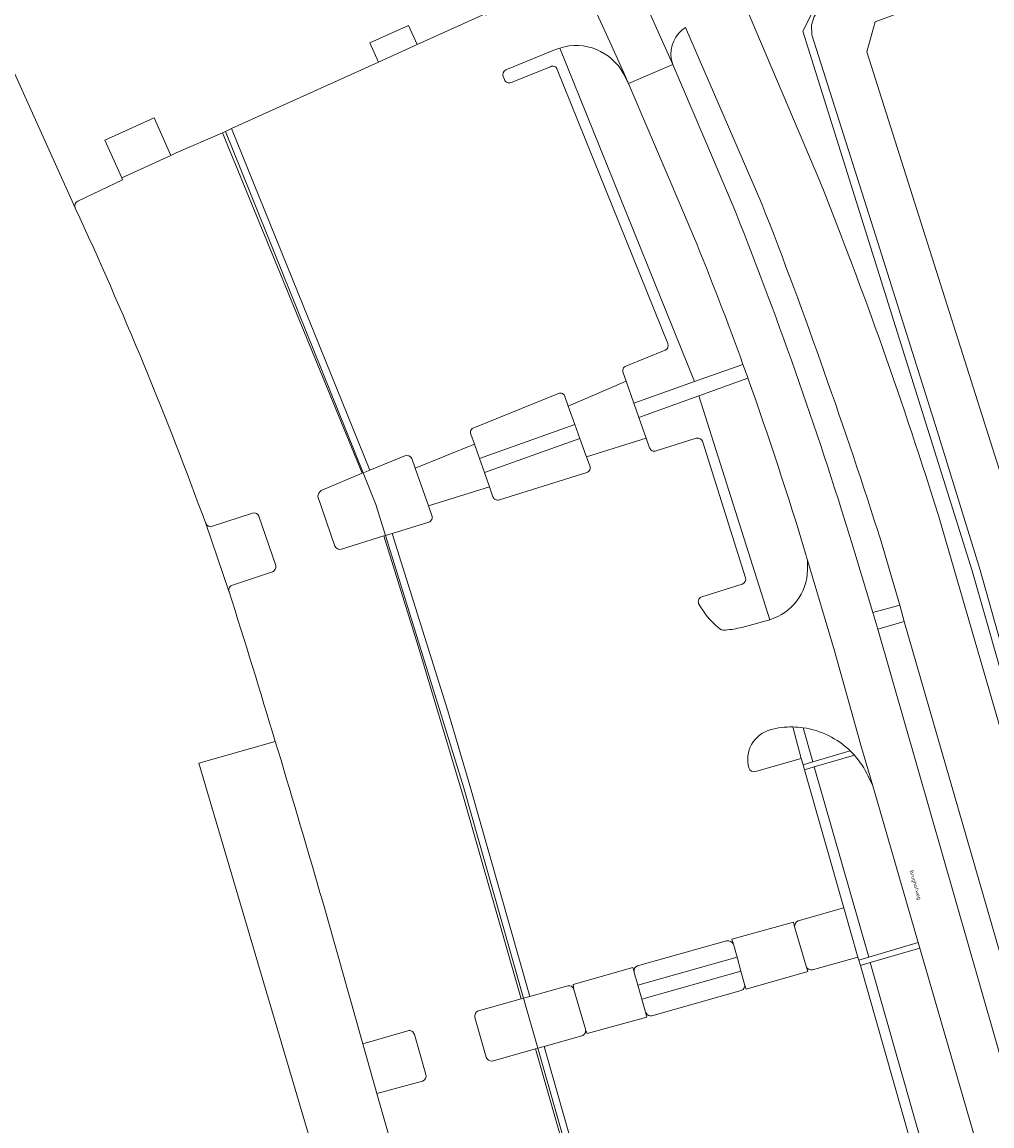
# Model space of a CAD drawing. Header units: metres. Extents: x 197700 to 204338, y 317132 to 325229.
# Tile 540 of 656: x 201827 to 201920, y 320359 to 320466. Entities that reach past the tile are written whole.
import ezdxf
from ezdxf.enums import TextEntityAlignment as Align

# ---------------------------------------------------------------- set-up
doc = ezdxf.new("R2010")
doc.units = ezdxf.units.M
for name, color, linetype, lineweight in [('B-WE-GR-BEPLANTING_CULTUUR_HEESTERS-GV', 90, 'Continuous', 18), ('B-WE-GR-BOS_LOOF-GV', 40, 'Continuous', 13), ('B-WE-IE-TERREINAFSCHEIDING_KUNSTMATIG_HEKWERK-G', 20, 'IE-TERREINAFSCHEIDING-KUNSTMATIG', 18), ('B-WE-OG-TERREIN_CULTUURSCHEIDING-GV', 7, 'Continuous', 18), ('B-WE-OG-TOPOGRAFIE-T18', 10, 'Continuous', 18), ('B-WE-OG-WATER_GRACHT-GV', 160, 'Continuous', 18), ('B-WE-VH-VERHARDING_BETONSTRAATSTEEN-GV', 252, 'Continuous', 18), ('B-WE-VH-VERHARDING_GESLOTEN-GV', 252, 'Continuous', 18), ('B-WE-VH-VERHARDING_OPEN-GV', 252, 'Continuous', 18), ('B-WE-VH-VERHARDING_SIERBESTRATING-GV', 252, 'Continuous', 18), ('B-WE-VH-VERHARDING_STRAATBAKSTEEN-GV', 252, 'Continuous', 18), ('B-WE-VH-VERHARDING_TEGEL-GV', 252, 'Continuous', 18)]:
    doc.layers.add(name, color=color, linetype=linetype, lineweight=lineweight)
doc.styles.add('NLCS-ISO-M200-T18', font='NLCS-ISO.ttf', dxfattribs={"height": 0.36})
doc.linetypes.add('IE-TERREINAFSCHEIDING-KUNSTMATIG', pattern='A,4,[82,NLCS.SHX,S=0.75,R=90,X=0,Y=0],4,-2', length=10)

msp = doc.modelspace()

# ---------------------------------------------------------------- linework, layer by layer
at = {"layer": 'B-WE-GR-BEPLANTING_CULTUUR_HEESTERS-GV'}
for points in [[(201905.131, 320471.46), (201901.867, 320464.99), (201918.196, 320412.922), (201933.43, 320359.536), (201933.88, 320359.664), (201933.627, 320360.598), (201925.573, 320389.439), (201925.131, 320391.023), (201918.968, 320412.99), (201914.841, 320426.329), (201909.096, 320444.608), (201902.738, 320464.642), (201902.681, 320465.567), (201902.939, 320466.396)], [(201877.862, 320463.152), (201873.22, 320461.251)], [(201884.536, 320432.033), (201884.823, 320431.219), (201885.569, 320429.102), (201891.412, 320431.185), (201878.415, 320463.361)], [(201873.743, 320460.03), (201877.524, 320461.557)], [(201878.168, 320461.302), (201888.845, 320434.87)], [(201872.968, 320460.599), (201873.089, 320460.313)], [(201888.593, 320434.205), (201884.799, 320432.674)], [(201878.292, 320430.036), (201870.135, 320426.738)], [(201879.879, 320427.045), (201879.242, 320428.826), (201878.913, 320429.736)], [(201895.963, 320407.472), (201898.666, 320408.222), (201891.84, 320429.807), (201886.053, 320427.731), (201886.755, 320425.74), (201887.083, 320424.809)], [(201869.854, 320426.116), (201870.188, 320425.166), (201870.682, 320423.759), (201879.879, 320427.045)], [(201881.313, 320423.06), (201880.989, 320423.94), (201880.969, 320423.994), (201880.357, 320425.706), (201871.154, 320422.417)], [(201887.712, 320424.51), (201891.582, 320425.718)], [(201892.2, 320425.353), (201896.337, 320412.27)], [(201863.472, 320424.033), (201860.106, 320422.638)], [(201866.095, 320418.277), (201865.768, 320419.193), (201864.465, 320422.847), (201864.139, 320423.761)], [(201860.106, 320422.638), (201859.445, 320422.391), (201860.684, 320419.318), (201861.605, 320416.347), (201862.264, 320416.525), (201865.784, 320417.633)], [(201871.154, 320422.417), (201871.635, 320421.048), (201871.974, 320420.082)], [(201861.605, 320416.347), (201860.684, 320419.318), (201859.445, 320422.391), (201859.35, 320422.356), (201855.408, 320420.688)], [(201872.615, 320419.79), (201881.014, 320422.41)], [(201855.094, 320420.09), (201856.733, 320415.325)], [(201848.786, 320418.505), (201844.934, 320417.229)], [(201851.024, 320413.449), (201849.415, 320418.197)], [(201844.277, 320417.499), (201846.518, 320410.98)], [(201857.377, 320415.022), (201861.439, 320416.302), (201861.605, 320416.347)], [(201846.874, 320411.548), (201850.706, 320412.83)], [(201896.006, 320411.648), (201892.131, 320410.439)], [(201897.296, 320393.582), (201901.706, 320394.837), (201900.893, 320397.873)], [(201900.893, 320397.873), (201901.706, 320394.837), (201901.877, 320394.236), (201902.816, 320394.512), (201901.875, 320397.797)], [(201905.818, 320380.411), (201901.419, 320379.166)], [(201902.788, 320374.445), (201907.175, 320375.677), (201905.818, 320380.411)], [(201901.063, 320378.61), (201901.089, 320378.505), (201902.17, 320374.792)], [(201885.585, 320374.255), (201885.608, 320374.181), (201885.952, 320372.966), (201895.515, 320375.679), (201895.172, 320376.912)], [(201894.511, 320377.246), (201885.909, 320374.817)], [(201895.893, 320374.317), (201886.336, 320371.613), (201886.688, 320370.372), (201886.74, 320370.254)], [(201896.241, 320373.064), (201895.893, 320374.317)], [(201879.185, 320372.911), (201875.523, 320371.889), (201874.925, 320371.724), (201876.301, 320366.889)], [(201880.901, 320368.674), (201880.888, 320368.714), (201879.787, 320372.544), (201879.786, 320372.549), (201879.781, 320372.564)], [(201887.294, 320370.019), (201895.92, 320372.463)], [(201876.092, 320366.831), (201876.301, 320366.889), (201874.925, 320371.724), (201874.702, 320371.663), (201870.585, 320370.48)], [(201870.244, 320369.862), (201871.316, 320366.011)], [(201863.765, 320368.566), (201859.431, 320367.304)], [(201865.516, 320364.356), (201864.396, 320368.202)], [(201859.431, 320367.304), (201860.789, 320362.503), (201865.17, 320363.699)], [(201876.301, 320366.889), (201876.922, 320367.063), (201880.544, 320368.096)], [(201871.909, 320365.635), (201876.092, 320366.831)]]:
    msp.add_lwpolyline(points, dxfattribs=at)
for points in [[(201878.415, 320463.361, 0.0279208), (201877.862, 320463.152)], [(201873.22, 320461.251, 0.3942194), (201872.968, 320460.599)], [(201877.524, 320461.557, -0.4881965), (201878.168, 320461.302)], [(201873.089, 320460.313, 0.4401983), (201873.743, 320460.03)], [(201888.845, 320434.87, -0.391861), (201888.593, 320434.205)], [(201884.799, 320432.674, 0.4537612), (201884.536, 320432.033)], [(201878.913, 320429.736, 0.4779177), (201878.292, 320430.036)], [(201870.135, 320426.738, 0.4747162), (201869.854, 320426.116)], [(201891.582, 320425.718, -0.4298574), (201892.2, 320425.353)], [(201887.083, 320424.809, 0.4541743), (201887.712, 320424.51)], [(201864.139, 320423.761, 0.3965065), (201863.472, 320424.033)], [(201881.014, 320422.41, 0.4253256), (201881.313, 320423.06)], [(201855.408, 320420.688, 0.2001106), (201855.094, 320420.09)], [(201871.974, 320420.082, 0.4299293), (201872.615, 320419.79)], [(201849.415, 320418.197, 0.4067319), (201848.786, 320418.505)], [(201865.784, 320417.633, 0.4178589), (201866.095, 320418.277)], [(201844.934, 320417.229, -0.408377), (201844.277, 320417.499)], [(201856.733, 320415.325, 0.3784835), (201857.377, 320415.022)], [(201850.706, 320412.83, 0.3836593), (201851.024, 320413.449)], [(201896.337, 320412.27, -0.3822839), (201896.006, 320411.648)], [(201846.518, 320410.98, -0.4256861), (201846.874, 320411.548)], [(201892.131, 320410.439, 0.4402849), (201891.81, 320409.792)], [(201891.81, 320409.792, 0.0902064), (201893.69, 320407.456)], [(201893.69, 320407.456, 0.2358444), (201894.409, 320407.213)], [(201894.409, 320407.213, 0.0296362), (201895.963, 320407.472)], [(201898.71, 320397.61, 0.4126058), (201896.655, 320393.916)], [(201900.893, 320397.873, 0.0680943), (201898.71, 320397.61)], [(201901.875, 320397.797, 0.0303682), (201900.893, 320397.873)], [(201896.655, 320393.916, 0.4127781), (201897.296, 320393.582)], [(201901.419, 320379.166, 0.3705859), (201901.063, 320378.61)], [(201895.172, 320376.912, 0.326676), (201894.511, 320377.246)], [(201885.909, 320374.817, 0.3923586), (201885.585, 320374.255)], [(201902.17, 320374.792, 0.383065), (201902.788, 320374.445)], [(201879.781, 320372.564, 0.3997777), (201879.185, 320372.911)], [(201895.92, 320372.463, 0.4119238), (201896.241, 320373.064)], [(201870.585, 320370.48, 0.4198399), (201870.244, 320369.862)], [(201886.74, 320370.254, 0.2912837), (201887.294, 320370.019)], [(201864.396, 320368.202, 0.42839), (201863.765, 320368.566)], [(201880.544, 320368.096, 0.4396759), (201880.901, 320368.674)], [(201871.316, 320366.011, 0.3192829), (201871.909, 320365.635)], [(201865.17, 320363.699, 0.3862611), (201865.516, 320364.356)]]:
    msp.add_lwpolyline(points, format="xyb", dxfattribs=at)
for points in [[(201860.106, 320422.638), (201846.759, 320455.583), (201846.172, 320455.317), (201859.445, 320422.391)], [(201859.35, 320422.356), (201859.445, 320422.391), (201846.172, 320455.317), (201845.884, 320455.19)], [(201874.925, 320371.724), (201869.128, 320392.082), (201861.605, 320416.347), (201861.439, 320416.302), (201864.767, 320405.659), (201869.141, 320391.1), (201874.702, 320371.663)], [(201874.925, 320371.724), (201875.523, 320371.889), (201869.747, 320392.223), (201867.62, 320399.417), (201862.264, 320416.525), (201861.605, 320416.347), (201869.128, 320392.082)], [(201905.818, 320380.411), (201907.175, 320375.677), (201907.26, 320375.377), (201908.22, 320375.661), (201902.958, 320394.016), (201902.018, 320393.743)], [(201907.403, 320374.877), (201912.973, 320355.29), (201913.952, 320355.502), (201908.363, 320375.158)], [(201876.922, 320367.063), (201876.301, 320366.889), (201882.099, 320346.529), (201882.702, 320346.705)], [(201882.099, 320346.529), (201876.301, 320366.889), (201876.092, 320366.831), (201881.908, 320346.473)]]:
    msp.add_lwpolyline(points, close=True, dxfattribs=at)
at = {"layer": 'B-WE-GR-BOS_LOOF-GV'}
for points in [[(201831.704, 320447.925), (201831.692, 320447.952), (201819.014, 320476.011)], [(201846.518, 320410.98), (201844.277, 320417.499)], [(201850.991, 320396.476), (201843.623, 320394.384), (201870.724, 320302.637), (201876.754, 320304.841), (201877.065, 320303.783)], [(201877.065, 320303.783), (201876.754, 320304.841), (201870.724, 320302.637), (201843.623, 320394.384), (201850.991, 320396.476)], [(201880.505, 320310.03), (201876.122, 320308.768), (201868.274, 320336.27), (201866.587, 320342.158), (201860.789, 320362.503), (201859.431, 320367.304)]]:
    msp.add_lwpolyline(points, dxfattribs=at)
for points in [[(201844.277, 320417.499, 0.0207204), (201831.704, 320447.925)], [(201846.544, 320410.903, -0.0505686), (201846.518, 320410.98)], [(201850.991, 320396.476, 0.0029365), (201846.544, 320410.903)], [(201859.431, 320367.304, 0.005835), (201850.991, 320396.476)]]:
    msp.add_lwpolyline(points, format="xyb", dxfattribs=at)
at = {"layer": 'B-WE-IE-TERREINAFSCHEIDING_KUNSTMATIG_HEKWERK-G'}
for points in [[(201865.608, 320464.124), (201871.237, 320466.675)], [(201864.666, 320463.698), (201865.608, 320464.124)], [(201860.929, 320462.004), (201864.666, 320463.698)], [(201860.296, 320461.717), (201860.929, 320462.004)], [(201846.759, 320455.583), (201860.296, 320461.717)], [(201846.172, 320455.317), (201846.759, 320455.583)], [(201845.884, 320455.19), (201841.437, 320453.237)], [(201846.172, 320455.317), (201845.884, 320455.19)], [(201859.445, 320422.391), (201846.172, 320455.317)], [(201841.437, 320453.237), (201840.927, 320453.004)], [(201861.605, 320416.347), (201860.684, 320419.318), (201859.445, 320422.391)], [(201869.128, 320392.082), (201861.605, 320416.347)], [(201877.065, 320303.783), (201876.754, 320304.841), (201870.724, 320302.637), (201843.623, 320394.384), (201850.991, 320396.476)], [(201874.925, 320371.724), (201869.128, 320392.082)], [(201876.301, 320366.889), (201874.925, 320371.724)], [(201882.099, 320346.529), (201876.301, 320366.889)]]:
    msp.add_lwpolyline(points, dxfattribs=at)
at = {"layer": 'B-WE-OG-TERREIN_CULTUURSCHEIDING-GV'}
for points in [[(201935.91, 320483.549), (201900.173, 320471.699), (201895.246, 320469.995), (201903.502, 320450.504)], [(201933.43, 320359.536), (201918.196, 320412.922), (201901.867, 320464.99), (201905.131, 320471.46), (201908.736, 320473.007), (201936.603, 320482.413), (201937.111, 320482.476), (201939.146, 320481.791), (201939.632, 320481.629), (201940.101, 320481.423), (201940.55, 320481.177), (201940.975, 320480.891), (201943.03, 320478.023), (201943.834, 320478.349), (201944.712, 320478.71)], [(201942.188, 320477.788), (201940.687, 320479.977), (201939.701, 320480.991), (201938.57, 320481.55), (201937.219, 320481.778), (201909.232, 320472.191), (201906.463, 320470.954), (201902.939, 320466.396), (201902.681, 320465.567), (201902.738, 320464.642), (201909.096, 320444.608), (201914.841, 320426.329), (201918.968, 320412.99), (201925.131, 320391.023), (201925.573, 320389.439), (201931.132, 320390.778)], [(201930.211, 320394.574), (201932.584, 320391.059), (201933.06, 320391.242), (201924.593, 320410.774), (201908.025, 320462.99), (201908.846, 320465.9), (201936.849, 320476.245), (201937.644, 320476.185), (201938.389, 320475.898), (201942.335, 320469.465)], [(201897.912, 320448.318), (201890.532, 320465.356)], [(201878.415, 320463.361), (201891.412, 320431.185), (201896.082, 320432.849)], [(201889.156, 320462.318), (201889.324, 320461.765), (201893.227, 320452.58), (201895.393, 320447.482)], [(201889.996, 320448.323), (201885.499, 320458.884), (201885.051, 320459.937), (201884.578, 320460.86)], [(201891.313, 320445.229), (201889.996, 320448.323)], [(201896.567, 320431.502), (201891.84, 320429.807), (201898.666, 320408.222)], [(201914.998, 320418.03), (201932.087, 320359.152), (201933.43, 320359.536)], [(201911.195, 320409.636), (201909.4, 320415.758)], [(201902.215, 320414.261), (201902.142, 320414.508)], [(201902.306, 320413.026), (201902.306, 320413.954), (201902.215, 320414.261)], [(201906.865, 320414.677), (201908.596, 320408.914), (201911.195, 320409.636)], [(201901.875, 320397.797), (201902.816, 320394.512), (201906.42, 320395.571)], [(201906.832, 320395.139), (201902.958, 320394.016), (201908.22, 320375.661), (201912.981, 320377.068)], [(201912.981, 320377.068), (201908.594, 320392.186), (201908.142, 320393.117)]]:
    msp.add_lwpolyline(points, dxfattribs=at)
for points in [[(201890.532, 320465.356, 0.2874079), (201889.156, 320462.318)], [(201884.578, 320460.86, 0.3591844), (201878.415, 320463.361)], [(201903.502, 320450.504, -0.0196285), (201914.998, 320418.03)], [(201909.4, 320415.758, 0.0163612), (201897.912, 320448.318)], [(201895.393, 320447.482, -0.0209763), (201906.865, 320414.677)], [(201896.082, 320432.849, 0.0098656), (201891.313, 320445.229)], [(201902.142, 320414.508, 0.0133146), (201896.567, 320431.502)], [(201898.666, 320408.222, 0.3271164), (201902.306, 320413.026)], [(201906.42, 320395.571, 0.1600339), (201901.875, 320397.797)], [(201908.142, 320393.117, 0.0748202), (201906.832, 320395.139)]]:
    msp.add_lwpolyline(points, format="xyb", dxfattribs=at)
for points in [[(201926.131, 320357.409), (201921.263, 320374.677), (201911.617, 320408.046), (201909.086, 320407.306), (201922.883, 320359.218), (201922.993, 320359.245), (201923.745, 320356.694)], [(201918.474, 320357.46), (201918.356, 320357.879), (201918.533, 320357.931), (201913.13, 320376.552), (201908.363, 320375.158), (201913.952, 320355.502), (201914.31, 320355.579), (201914.156, 320356.25)]]:
    msp.add_lwpolyline(points, close=True, dxfattribs=at)
at = {"layer": 'B-WE-OG-WATER_GRACHT-GV'}
msp.add_lwpolyline([(201942.335, 320469.465), (201938.389, 320475.898), (201937.644, 320476.185), (201936.849, 320476.245), (201908.846, 320465.9), (201908.025, 320462.99), (201924.593, 320410.774), (201933.06, 320391.242), (201937.811, 320385.028)], dxfattribs=at)
at = {"layer": 'B-WE-VH-VERHARDING_BETONSTRAATSTEEN-GV'}
for points in [[(201884.595, 320460.958), (201885.051, 320459.937), (201889.324, 320461.765), (201883.218, 320475.402), (201882.923, 320476.018), (201878.676, 320474.079), (201880.177, 320470.636), (201883.256, 320463.956)], [(201864.666, 320463.698), (201863.838, 320465.546), (201860.107, 320463.865), (201860.929, 320462.004)], [(201836.183, 320450.833), (201840.927, 320453.004), (201839.303, 320456.627), (201834.537, 320454.478)]]:
    msp.add_lwpolyline(points, close=True, dxfattribs=at)
for points in [[(201885.051, 320459.937), (201884.595, 320460.958), (201883.256, 320463.956), (201880.177, 320470.636), (201878.676, 320474.079), (201878.355, 320474.806), (201878.189, 320474.739)], [(201874.936, 320468.173), (201871.304, 320466.523), (201871.237, 320466.675), (201865.608, 320464.124), (201864.666, 320463.698), (201860.929, 320462.004), (201860.296, 320461.717), (201846.759, 320455.583), (201860.106, 320422.638), (201863.472, 320424.033)], [(201873.22, 320461.251), (201877.862, 320463.152)], [(201877.524, 320461.557), (201873.743, 320460.03)], [(201888.845, 320434.87), (201878.168, 320461.302)], [(201884.578, 320460.86), (201885.051, 320459.937)], [(201873.089, 320460.313), (201872.968, 320460.599)], [(201855.408, 320420.688), (201859.35, 320422.356), (201845.884, 320455.19), (201841.437, 320453.237), (201840.927, 320453.004), (201836.183, 320450.833), (201836.27, 320450.641), (201831.943, 320448.596)], [(201831.692, 320447.952), (201831.704, 320447.925)], [(201884.799, 320432.674), (201888.593, 320434.205)], [(201878.913, 320429.736), (201879.242, 320428.826), (201884.823, 320431.219), (201884.536, 320432.033)], [(201870.135, 320426.738), (201878.292, 320430.036)], [(201864.139, 320423.761), (201864.465, 320422.847), (201870.188, 320425.166), (201869.854, 320426.116)], [(201887.083, 320424.809), (201886.755, 320425.74), (201880.989, 320423.94), (201881.313, 320423.06)], [(201891.582, 320425.718), (201887.712, 320424.51)], [(201896.337, 320412.27), (201892.2, 320425.353)], [(201881.014, 320422.41), (201872.615, 320419.79)], [(201871.974, 320420.082), (201871.635, 320421.048), (201865.768, 320419.193), (201866.095, 320418.277)], [(201856.733, 320415.325), (201855.094, 320420.09)], [(201844.934, 320417.229), (201848.786, 320418.505)], [(201849.415, 320418.197), (201851.024, 320413.449)], [(201865.784, 320417.633), (201862.264, 320416.525), (201867.62, 320399.417), (201869.747, 320392.223), (201875.523, 320371.889), (201879.185, 320372.911)], [(201870.585, 320370.48), (201874.702, 320371.663), (201869.141, 320391.1), (201864.767, 320405.659), (201861.439, 320416.302), (201857.377, 320415.022)], [(201908.142, 320393.117), (201908.594, 320392.186), (201907.52, 320395.889), (201904.896, 320405.231), (201902.306, 320413.954), (201902.306, 320413.026)], [(201850.706, 320412.83), (201846.874, 320411.548)], [(201892.131, 320410.439), (201896.006, 320411.648)], [(201898.666, 320408.222), (201895.963, 320407.472)], [(201901.419, 320379.166), (201905.818, 320380.411), (201902.018, 320393.743), (201901.877, 320394.236), (201901.706, 320394.837), (201897.296, 320393.582)], [(201895.172, 320376.912), (201895.007, 320377.415), (201900.954, 320379.044), (201901.063, 320378.61)], [(201885.909, 320374.817), (201894.511, 320377.246)], [(201909.068, 320354.214), (201912.973, 320355.29), (201907.403, 320374.877), (201907.26, 320375.377), (201907.175, 320375.677), (201902.788, 320374.445)], [(201879.781, 320372.564), (201879.786, 320372.549), (201879.696, 320373.017), (201885.455, 320374.666), (201885.585, 320374.255)], [(201902.17, 320374.792), (201902.337, 320374.278), (201896.388, 320372.59), (201896.241, 320373.064)], [(201895.92, 320372.463), (201887.294, 320370.019)], [(201886.74, 320370.254), (201886.688, 320370.372), (201886.819, 320369.893), (201881.054, 320368.292), (201880.901, 320368.674)], [(201871.316, 320366.011), (201870.244, 320369.862)], [(201859.431, 320367.304), (201863.765, 320368.566)], [(201864.396, 320368.202), (201865.516, 320364.356)], [(201880.544, 320368.096), (201876.922, 320367.063), (201882.702, 320346.705), (201885.888, 320347.592)], [(201878.28, 320345.441), (201881.908, 320346.473), (201876.092, 320366.831), (201871.909, 320365.635)], [(201865.17, 320363.699), (201860.789, 320362.503), (201866.587, 320342.158), (201870.979, 320343.39)]]:
    msp.add_lwpolyline(points, dxfattribs=at)
for points in [[(201877.862, 320463.152, -0.0279208), (201878.415, 320463.361)], [(201878.415, 320463.361, -0.3591844), (201884.578, 320460.86)], [(201872.968, 320460.599, -0.3942194), (201873.22, 320461.251)], [(201878.168, 320461.302, 0.4881965), (201877.524, 320461.557)], [(201873.743, 320460.03, -0.4401983), (201873.089, 320460.313)], [(201831.943, 320448.596, 0.4033311), (201831.692, 320447.952)], [(201831.704, 320447.925, -0.0207204), (201844.277, 320417.499)], [(201888.593, 320434.205, 0.391861), (201888.845, 320434.87)], [(201884.536, 320432.033, -0.4537612), (201884.799, 320432.674)], [(201878.292, 320430.036, -0.4779177), (201878.913, 320429.736)], [(201869.854, 320426.116, -0.4747162), (201870.135, 320426.738)], [(201892.2, 320425.353, 0.4298574), (201891.582, 320425.718)], [(201887.712, 320424.51, -0.4541743), (201887.083, 320424.809)], [(201863.472, 320424.033, -0.3965065), (201864.139, 320423.761)], [(201881.313, 320423.06, -0.4253256), (201881.014, 320422.41)], [(201855.094, 320420.09, -0.2001106), (201855.408, 320420.688)], [(201872.615, 320419.79, -0.4299293), (201871.974, 320420.082)], [(201848.786, 320418.505, -0.4067319), (201849.415, 320418.197)], [(201866.095, 320418.277, -0.4178589), (201865.784, 320417.633)], [(201844.277, 320417.499, 0.408377), (201844.934, 320417.229)], [(201857.377, 320415.022, -0.3784835), (201856.733, 320415.325)], [(201851.024, 320413.449, -0.3836593), (201850.706, 320412.83)], [(201902.306, 320413.026, -0.3271164), (201898.666, 320408.222)], [(201896.006, 320411.648, 0.3822839), (201896.337, 320412.27)], [(201846.874, 320411.548, 0.4256861), (201846.518, 320410.98)], [(201846.518, 320410.98, 0.0505686), (201846.544, 320410.903)], [(201846.544, 320410.903, -0.0029365), (201850.991, 320396.476)], [(201891.81, 320409.792, -0.4402849), (201892.131, 320410.439)], [(201893.69, 320407.456, -0.0902064), (201891.81, 320409.792)], [(201894.409, 320407.213, -0.2358444), (201893.69, 320407.456)], [(201895.963, 320407.472, -0.0296362), (201894.409, 320407.213)], [(201896.655, 320393.916, -0.4126058), (201898.71, 320397.61)], [(201898.71, 320397.61, -0.0680943), (201900.893, 320397.873)], [(201900.893, 320397.873, -0.0303682), (201901.875, 320397.797)], [(201901.875, 320397.797, -0.1600339), (201906.42, 320395.571)], [(201850.991, 320396.476, -0.005835), (201859.431, 320367.304)], [(201906.42, 320395.571, -0.018835), (201906.832, 320395.139)], [(201906.832, 320395.139, -0.0748202), (201908.142, 320393.117)], [(201897.296, 320393.582, -0.4127781), (201896.655, 320393.916)], [(201901.063, 320378.61, -0.3705859), (201901.419, 320379.166)], [(201894.511, 320377.246, -0.326676), (201895.172, 320376.912)], [(201885.585, 320374.255, -0.3923586), (201885.909, 320374.817)], [(201902.788, 320374.445, -0.383065), (201902.17, 320374.792)], [(201879.185, 320372.911, -0.3997777), (201879.781, 320372.564)], [(201896.241, 320373.064, -0.4119238), (201895.92, 320372.463)], [(201870.244, 320369.862, -0.4198399), (201870.585, 320370.48)], [(201887.294, 320370.019, -0.2912837), (201886.74, 320370.254)], [(201863.765, 320368.566, -0.42839), (201864.396, 320368.202)], [(201880.901, 320368.674, -0.4396759), (201880.544, 320368.096)], [(201871.909, 320365.635, -0.3192829), (201871.316, 320366.011)], [(201865.516, 320364.356, -0.3862611), (201865.17, 320363.699)]]:
    msp.add_lwpolyline(points, format="xyb", dxfattribs=at)
at = {"layer": 'B-WE-VH-VERHARDING_GESLOTEN-GV'}
for points in [[(201895.393, 320447.482), (201893.227, 320452.58), (201889.324, 320461.765), (201885.051, 320459.937), (201885.499, 320458.884)], [(201885.499, 320458.884), (201889.996, 320448.323), (201891.313, 320445.229)], [(201902.142, 320414.508), (201902.215, 320414.261), (201902.306, 320413.954), (201904.896, 320405.231), (201907.52, 320395.889), (201908.594, 320392.186), (201912.981, 320377.068), (201913.13, 320376.552), (201918.533, 320357.931), (201922.883, 320359.218), (201909.086, 320407.306), (201908.596, 320408.914), (201906.865, 320414.677)]]:
    msp.add_lwpolyline(points, dxfattribs=at)
for points in [[(201906.865, 320414.677, 0.0209763), (201895.393, 320447.482)], [(201891.313, 320445.229, -0.0098656), (201896.082, 320432.849)], [(201896.082, 320432.849, -0.0007884), (201896.567, 320431.502)], [(201896.567, 320431.502, -0.0133146), (201902.142, 320414.508)]]:
    msp.add_lwpolyline(points, format="xyb", dxfattribs=at)
at = {"layer": 'B-WE-VH-VERHARDING_OPEN-GV'}
msp.add_lwpolyline([(201911.617, 320408.046), (201911.195, 320409.636), (201908.596, 320408.914), (201909.086, 320407.306)], close=True, dxfattribs=at)
at = {"layer": 'B-WE-VH-VERHARDING_SIERBESTRATING-GV'}
for points in [[(201880.989, 320423.94), (201886.755, 320425.74), (201886.053, 320427.731), (201885.569, 320429.102), (201884.823, 320431.219), (201879.242, 320428.826), (201879.879, 320427.045), (201880.357, 320425.706), (201880.969, 320423.994)], [(201870.188, 320425.166), (201864.465, 320422.847), (201865.768, 320419.193), (201871.635, 320421.048), (201871.154, 320422.417), (201870.682, 320423.759)], [(201895.893, 320374.317), (201896.241, 320373.064), (201896.388, 320372.59), (201902.337, 320374.278), (201902.17, 320374.792), (201901.089, 320378.505), (201901.063, 320378.61), (201900.954, 320379.044), (201895.007, 320377.415), (201895.172, 320376.912), (201895.515, 320375.679)], [(201879.787, 320372.544), (201880.888, 320368.714), (201880.901, 320368.674), (201881.054, 320368.292), (201886.819, 320369.893), (201886.688, 320370.372), (201886.336, 320371.613), (201885.952, 320372.966), (201885.608, 320374.181), (201885.585, 320374.255), (201885.455, 320374.666), (201879.696, 320373.017), (201879.786, 320372.549)]]:
    msp.add_lwpolyline(points, close=True, dxfattribs=at)
at = {"layer": 'B-WE-VH-VERHARDING_STRAATBAKSTEEN-GV'}
for points in [[(201883.218, 320475.402), (201889.324, 320461.765), (201889.156, 320462.318)], [(201903.502, 320450.504), (201895.246, 320469.995), (201900.173, 320471.699)], [(201890.532, 320465.356), (201897.912, 320448.318)], [(201950.355, 320294.567), (201944.551, 320315.558), (201944.115, 320317.164), (201933.186, 320355.268), (201932.087, 320359.152), (201914.998, 320418.03)], [(201909.4, 320415.758), (201911.195, 320409.636), (201911.617, 320408.046), (201921.263, 320374.677), (201926.131, 320357.409), (201927.248, 320353.453), (201937.797, 320316.501), (201938.21, 320315.054), (201944.384, 320292.925), (201949.49, 320273.286), (201954.117, 320254.372), (201955.81, 320247.014), (201956.149, 320245.502), (201967.741, 320196.183), (201969.102, 320190.392), (201971.568, 320179.899), (201968.921, 320179.224), (201970.172, 320173.867), (201972.736, 320174.603), (201985.905, 320118.385)]]:
    msp.add_lwpolyline(points, dxfattribs=at)
for points in [[(201889.156, 320462.318, -0.2874079), (201890.532, 320465.356)], [(201914.998, 320418.03, 0.0196285), (201903.502, 320450.504)], [(201897.912, 320448.318, -0.0163612), (201909.4, 320415.758)]]:
    msp.add_lwpolyline(points, format="xyb", dxfattribs=at)
at = {"layer": 'B-WE-VH-VERHARDING_TEGEL-GV'}
for points in [[(201859.229, 320493.979), (201856.065, 320492.557), (201832.081, 320481.921), (201827.825, 320479.992), (201819.014, 320476.011), (201831.692, 320447.952)], [(201831.943, 320448.596), (201836.27, 320450.641), (201836.183, 320450.833), (201834.537, 320454.478), (201839.303, 320456.627), (201840.927, 320453.004), (201841.437, 320453.237), (201845.884, 320455.19), (201846.172, 320455.317), (201846.759, 320455.583), (201860.296, 320461.717), (201860.929, 320462.004), (201860.107, 320463.865), (201863.838, 320465.546), (201864.666, 320463.698), (201865.608, 320464.124), (201871.237, 320466.675), (201870.232, 320468.962), (201859.229, 320493.979)], [(201896.082, 320432.849), (201891.412, 320431.185), (201885.569, 320429.102)], [(201885.569, 320429.102), (201886.053, 320427.731), (201891.84, 320429.807), (201896.567, 320431.502)], [(201906.42, 320395.571), (201902.816, 320394.512), (201901.877, 320394.236)], [(201901.877, 320394.236), (201902.018, 320393.743), (201902.958, 320394.016), (201906.832, 320395.139)]]:
    msp.add_lwpolyline(points, dxfattribs=at)
for points in [[(201831.692, 320447.952, -0.4033311), (201831.943, 320448.596)], [(201896.567, 320431.502, 0.0007884), (201896.082, 320432.849)], [(201906.832, 320395.139, 0.018835), (201906.42, 320395.571)]]:
    msp.add_lwpolyline(points, format="xyb", dxfattribs=at)
for points in [[(201879.879, 320427.045), (201870.682, 320423.759), (201871.154, 320422.417), (201880.357, 320425.706)], [(201907.26, 320375.377), (201907.403, 320374.877), (201908.363, 320375.158), (201913.13, 320376.552), (201912.981, 320377.068), (201908.22, 320375.661)], [(201895.515, 320375.679), (201885.952, 320372.966), (201886.336, 320371.613), (201895.893, 320374.317)]]:
    msp.add_lwpolyline(points, close=True, dxfattribs=at)

# ---------------------------------------------------------------- texts
at = {"layer": 'B-WE-OG-TOPOGRAFIE-T18', "style": 'NLCS-ISO-M200-T18'}
msp.add_text('Brughofweg', height=0.36, rotation=285.9, dxfattribs=at).set_placement((201912.675, 320382.619), align=Align.MIDDLE)

doc.saveas('drawing.dxf')
